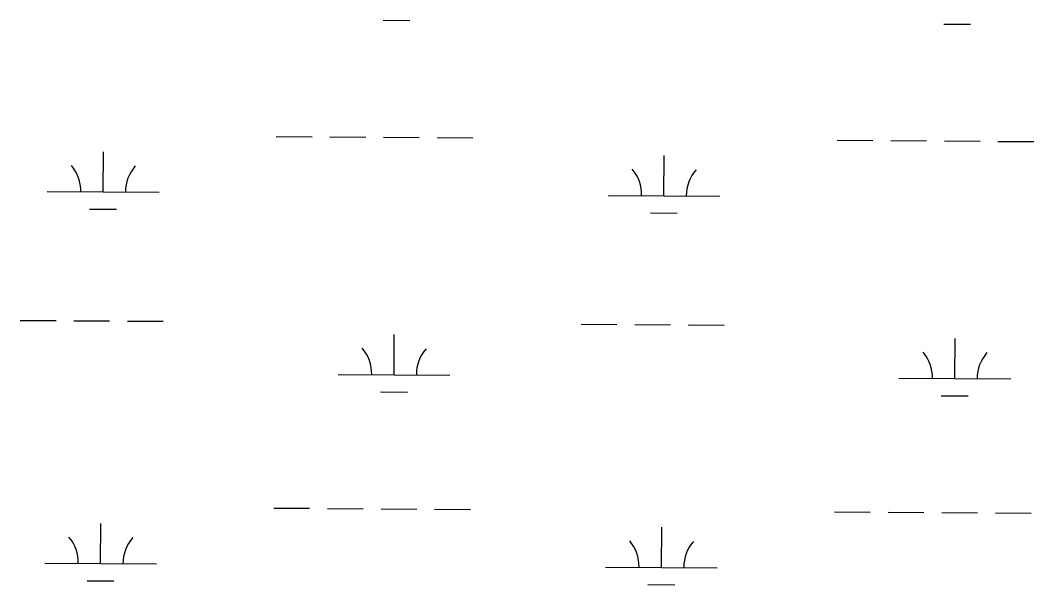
# Model space of a CAD drawing. Extents: x 3172231 to 3210228, y 940198 to 965780.
# Drawn here: x 3202715 to 3203622, y 948144 to 948649 of the extents above; entities that cross this region are included whole.
import ezdxf

# ---------------------------------------------------------------- set-up
doc = ezdxf.new("R2010")
doc.units = 0
doc.layers.add('V-WETL-SWMP', color=7, linetype='Continuous')

msp = doc.modelspace()

# ---------------------------------------------------------------- linework, layer by layer
at = {"layer": 'V-WETL-SWMP'}
for p, q in [((3203039.588, 948648.932), (3203063.587, 948648.768)), ((3203541.484, 948645.515), (3203565.484, 948645.352)), ((3202944.034, 948544.94), (3202976.033, 948544.722)), ((3202992.033, 948544.613), (3203024.032, 948544.395)), ((3203040.032, 948544.286), (3203072.031, 948544.068)), ((3203088.03, 948543.959), (3203120.03, 948543.742)), ((3203445.93, 948541.523), (3203477.929, 948541.305)), ((3203493.929, 948541.196), (3203525.928, 948540.979)), ((3203541.928, 948540.87), (3203573.927, 948540.652)), ((3203589.927, 948540.543), (3203621.926, 948540.325)), ((3202789.1, 948495.251), (3202789.345, 948531.25)), ((3203290.996, 948491.835), (3203291.241, 948527.834)), ((3202739.101, 948495.591), (3202839.099, 948494.911)), ((3203240.997, 948492.175), (3203340.995, 948491.494)), ((3202776.995, 948479.902), (3202800.995, 948479.739)), ((3203278.892, 948476.486), (3203302.891, 948476.322)), ((3202714.908, 948380.321), (3202746.907, 948380.104)), ((3202762.907, 948379.995), (3202794.906, 948379.777)), ((3202810.906, 948379.668), (3202842.905, 948379.45)), ((3203216.804, 948376.905), (3203248.804, 948376.687)), ((3203264.803, 948376.578), (3203296.802, 948376.36)), ((3203312.802, 948376.252), (3203344.801, 948376.034)), ((3203049.428, 948331.613), (3203049.673, 948367.612)), ((3203551.324, 948328.197), (3203551.57, 948364.196)), ((3202999.429, 948331.954), (3203099.427, 948331.273)), ((3203501.326, 948328.537), (3203601.323, 948327.856)), ((3203037.323, 948316.264), (3203061.323, 948316.101)), ((3203539.22, 948312.848), (3203563.219, 948312.684)), ((3202941.769, 948212.272), (3202973.768, 948212.055)), ((3202989.768, 948211.946), (3203021.767, 948211.728)), ((3203037.767, 948211.619), (3203069.766, 948211.401)), ((3203085.766, 948211.292), (3203117.765, 948211.074)), ((3203443.666, 948208.856), (3203475.665, 948208.638)), ((3203491.665, 948208.529), (3203523.664, 948208.311)), ((3203539.663, 948208.202), (3203571.663, 948207.985)), ((3203587.662, 948207.876), (3203619.662, 948207.658)), ((3202786.835, 948162.584), (3202787.08, 948198.583)), ((3203288.732, 948159.167), (3203288.977, 948195.167)), ((3202736.837, 948162.924), (3202836.834, 948162.243)), ((3203238.733, 948159.508), (3203338.731, 948158.827)), ((3202774.731, 948147.235), (3202798.73, 948147.072)), ((3203276.627, 948143.818), (3203300.626, 948143.655))]:
    msp.add_line(p, q, dxfattribs=at)
for centre, start, end in [((3202733.862, 948496.102), 358.838165, 40.381824), ((3202844.345, 948495.35), 138.838162, 180.381821), ((3203235.758, 948492.685), 358.838165, 40.381824), ((3203346.241, 948491.933), 138.838162, 180.381821), ((3202994.19, 948332.464), 358.838165, 40.381824), ((3203104.673, 948331.712), 138.838162, 180.381821), ((3203496.086, 948329.048), 358.838165, 40.381824), ((3203606.569, 948328.296), 138.838162, 180.381821), ((3202731.597, 948163.435), 358.838165, 40.381824), ((3202842.08, 948162.683), 138.838162, 180.381821), ((3203233.493, 948160.018), 358.838165, 40.381824), ((3203343.977, 948159.266), 138.838162, 180.381821)]:
    msp.add_arc(centre, 35.246, start, end, dxfattribs=at)

doc.saveas('drawing.dxf')
